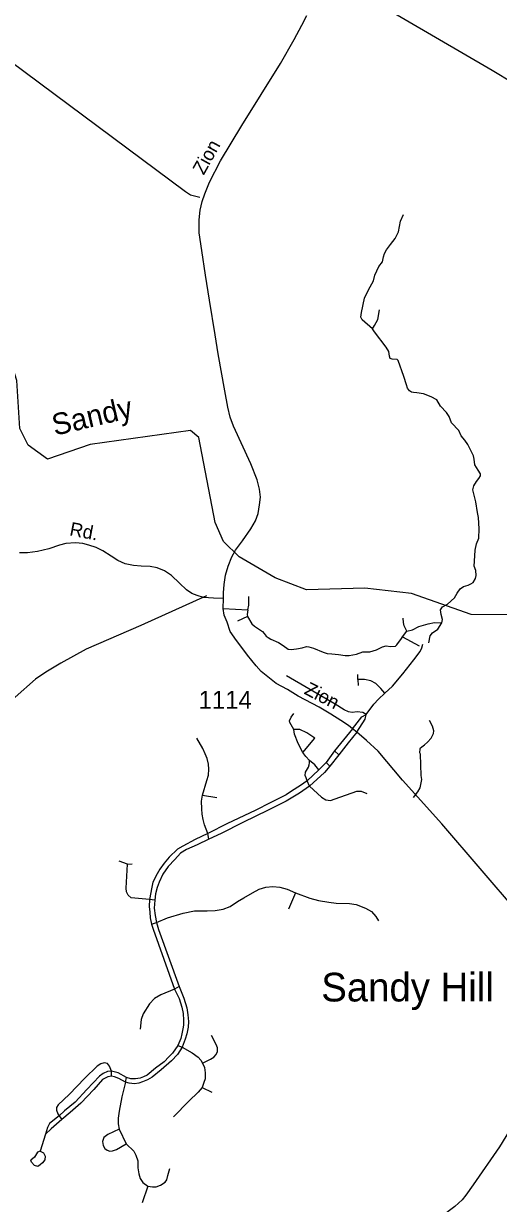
# Model space of a CAD drawing. Extents: x 2104537 to 2336408, y 34176 to 229611.
# Drawn here: x 2229719 to 2233032, y 79352 to 87580 of the extents above; entities that cross this region are included whole.
import ezdxf

# ---------------------------------------------------------------- set-up
doc = ezdxf.new("R2010")
doc.units = 0
for name, color, linetype in [('Exist Civil Demographics Community Label', 7, 'Continuous'), ('Exist Cultural Recreational Golf Cart way', 7, 'Continuous'), ('Exist Hydrographic Creek Single Shore', 7, 'Continuous'), ('Exist Road Non-System Type 51', 7, 'Continuous'), ('Exist Road Secondary Type 51 Attributed', 7, 'Continuous'), ('Exist Road Secondary Type 51 Label', 7, 'Continuous'), ('Exist Road Secondary Type 51 Number Label', 7, 'Continuous'), ('Old_Level_32', 7, 'Continuous')]:
    doc.layers.add(name, color=color, linetype=linetype)

msp = doc.modelspace()

# ---------------------------------------------------------------- linework, layer by layer
at = {"layer": 'Exist Cultural Recreational Golf Cart way'}
for p, q in [((2231112, 83500.3), (2231284, 83492.4)), ((2231282.3, 83444.8), (2231210.6, 83412.3)), ((2232363.4, 83302.5), (2232394.2, 83343.4)), ((2232363.4, 83302.5), (2232480.4, 83239.3))]:
    msp.add_line(p, q, dxfattribs=at)
for points in [[(2232152.7, 85451.2), (2232080.8, 85513.7), (2232071.2, 85532.7), (2232076.3, 85565.7), (2232097.6, 85666), (2232113.5, 85699.3), (2232138.2, 85743.6), (2232161.7, 85786.7), (2232169, 85825.4), (2232197.8, 85886.1), (2232222.5, 85918.6), (2232230.3, 85952.8), (2232238.2, 85975.8), (2232250.5, 86002.1), (2232279.6, 86039.1), (2232311.3, 86081.3), (2232335.9, 86127.8), (2232342.1, 86164.8), (2232348.2, 86201.8), (2232370.1, 86249.4)], [(2232152.7, 85451.2), (2232168.7, 85473.9), (2232190, 85517), (2232202.3, 85583.1)], [(2232638.1, 83400.3), (2232642.9, 83423.5), (2232631.7, 83459.9), (2232628.9, 83492.4), (2232642.3, 83512.6), (2232675.9, 83531.1), (2232726.9, 83575.3), (2232743.4, 83608.7), (2232764.7, 83638.3), (2232789.3, 83653.5), (2232821.8, 83662.4), (2232840.3, 83672), (2232856, 83682.6), (2232872.8, 83708.9), (2232877.3, 83730.2), (2232874.5, 83766.1), (2232863.6, 83796), (2232865.2, 83831.3), (2232869.7, 83907.5), (2232880.1, 83950.9), (2232895.2, 83992.3), (2232896.9, 84057.3), (2232893.2, 84135.5), (2232886, 84170.2), (2232873.6, 84245.8), (2232865.8, 84282.8), (2232854.9, 84327.3), (2232860.5, 84355.9), (2232879, 84386.7), (2232895.8, 84408.5), (2232907, 84425.3), (2232907, 84441), (2232891.8, 84465.7), (2232868.9, 84503.7), (2232863, 84541.6), (2232857.4, 84566.2), (2232818.7, 84644.6), (2232798.6, 84674.3), (2232772.8, 84705.1), (2232755.2, 84741.2), (2232704.2, 84796.7), (2232688.5, 84839.8), (2232668.9, 84867.8), (2232629.1, 84911), (2232602, 84954.9), (2232563.3, 84976.2), (2232508.4, 84998.1), (2232463.6, 85005.9), (2232439, 85007), (2232425, 85008.7), (2232411, 85017.7), (2232397, 85037.8), (2232391.4, 85059.7), (2232371.5, 85117.6), (2232333.4, 85230.2), (2232326.1, 85237.5), (2232290.3, 85239.2), (2232276.8, 85245.4), (2232271.8, 85260.5), (2232266.7, 85293), (2232249.1, 85323.5), (2232166.8, 85429.9), (2232152.7, 85451.2)], [(2231284, 83492.4), (2231291.8, 83524.4), (2231290.7, 83584.9)], [(2231284, 83492.4), (2231279.5, 83458.8), (2231282.3, 83444.8)], [(2231282.3, 83444.8), (2231312.3, 83394.7), (2231329.6, 83378.4), (2231385.1, 83341.5), (2231398.5, 83325.8), (2231412.5, 83307.3), (2231424.9, 83299.5), (2231443.3, 83287.1), (2231496.8, 83264.5), (2231529.3, 83243.7), (2231564.6, 83217.4), (2231586.5, 83215.7), (2231623.4, 83218.5), (2231663.2, 83227.5), (2231692, 83235), (2231710.5, 83233.9), (2231741.3, 83223.3), (2231810.2, 83195.8), (2231838.2, 83186.3), (2231869, 83185.8), (2231915.3, 83179.9), (2231962.3, 83173.7), (2231991.4, 83172.6), (2232042.4, 83182.7), (2232087.2, 83198.4), (2232136.2, 83199.2), (2232180.5, 83211.5), (2232222.5, 83233.4), (2232249.9, 83239.5), (2232279.1, 83236.7), (2232313.2, 83237.9), (2232323.9, 83248.5), (2232356.4, 83291.6), (2232363.4, 83302.5)], [(2232394.2, 83343.4), (2232375.7, 83380.4), (2232369.5, 83403.9), (2232366.7, 83433.1)], [(2232394.2, 83343.4), (2232433.9, 83351.3), (2232477.1, 83374.8), (2232542, 83394.4), (2232585.2, 83402.8), (2232638.1, 83400.3)], [(2232545.7, 83261.9), (2232556.9, 83311.2), (2232572, 83331.4), (2232609, 83357.2), (2232638.1, 83400.3)]]:
    msp.add_lwpolyline(points, dxfattribs=at)
at = {"layer": 'Exist Hydrographic Creek Single Shore'}
msp.add_lwpolyline([(2233418.3, 83454.1), (2232843.3, 83458.6), (2232425.2, 83604.4), (2232100.2, 83643.5), (2231692.3, 83631.7), (2231475.2, 83714.6), (2231223.2, 83860.5), (2231114.3, 83967.6), (2231055.2, 84099.9), (2230942.3, 84692.6), (2230883.2, 84743), (2230184.2, 84644.9), (2229885.2, 84542.4), (2229751.3, 84640.1), (2229692.3, 84756.1), (2229672.2, 85091.1), (2229630.3, 85223.1), (2229403.1, 85388.3), (2229293.2, 85613.5), (2229092.3, 85827.3), (2228983.2, 85885.1), (2228874.3, 85900.3)], dxfattribs=at)
at = {"layer": 'Exist Road Non-System Type 51'}
for p, q in [((2232052.2, 83006.5), (2232051.1, 83040.1)), ((2232014.1, 82661.5), (2231888.6, 82508)), ((2231666.8, 82495.7), (2231752, 82596.5)), ((2231888.6, 82508), (2231829.3, 82427.3)), ((2231918.9, 82481.1), (2231855, 82400.5)), ((2231918.9, 82481.1), (2231888.6, 82508)), ((2231780, 82375.8), (2231697.1, 82298.5)), ((2231829.3, 82427.3), (2231780, 82375.8)), ((2231829.3, 82427.3), (2231855, 82400.5)), ((2231715, 82261.5), (2231697.1, 82298.5)), ((2230967.8, 82198.3), (2231066.4, 82183.7)), ((2231012.6, 81891.9), (2231004.8, 81930.5)), ((2230443.5, 81717.1), (2230385.3, 81738.9)), ((2230443.5, 81717.1), (2230477.1, 81720.5)), ((2230597, 81470.6), (2230470.4, 81483)), ((2230634, 81467.3), (2230597, 81470.6)), ((2231615.3, 81518.8), (2231568.3, 81404.5)), ((2230611.6, 81300.4), (2230645.2, 81311.6)), ((2230804.2, 80863.5), (2230772.9, 80845.5)), ((2230795.3, 80454), (2230825.5, 80440.6)), ((2230331.5, 80239.5), (2230331.5, 80275.3)), ((2230429, 80196.3), (2230437.9, 80230)), ((2230964.4, 80159.9), (2231031.6, 80128.6)), ((2229967.4, 79961.7), (2229986.4, 79937)), ((2229872.2, 79833.9), (2229835.2, 79715.2)), ((2230385.3, 79869.8), (2230435.7, 79768.4)), ((2230584.7, 79472.1), (2230545.5, 79355.6))]:
    msp.add_line(p, q, dxfattribs=at)
for points in [[(2232197.3, 87715.4), (2232988.5, 87255.9), (2233135.4, 87167.1)], [(2229317.3, 87546.2), (2230848.1, 86408.8), (2230884.4, 86385.2), (2230948.3, 86369.5)], [(2230994.8, 83588.6), (2230536.8, 83382.9), (2230156, 83216.1), (2229978.9, 83118.4), (2229885.4, 83063.8), (2229839.8, 83033.5), (2229801.9, 83007), (2229516, 82757), (2229051.7, 82329.3), (2228565.2, 81905.3), (2228519.5, 81862.9), (2228465.7, 81828.5), (2228403.9, 81826.1), (2228301.8, 81839.2), (2228193.7, 81844.2), (2228108, 81823.6), (2228056, 81817.3), (2227998.1, 81804.7), (2227708.7, 81734.5), (2227544.8, 81709.1)], [(2232239.3, 82910.2), (2232294.2, 82960), (2232364.8, 83044), (2232442.1, 83142.6), (2232485.7, 83200.9), (2232496.9, 83225.5), (2232505.9, 83252.4)], [(2232110.5, 82762.3), (2232085.8, 82774.6), (2232047.7, 82781.3), (2232010.8, 82775.7), (2231987.2, 82781.3), (2231957, 82793.7), (2231894.2, 82834), (2231552.6, 83031.2)], [(2232239.3, 82910.2), (2232212.4, 82942.7), (2232177.7, 82978.5), (2232141.8, 82996.4), (2232097, 83006.5), (2232052.2, 83006.5), (2232052.2, 83006.5), (2232054.4, 82962.8)], [(2232110.5, 82762.3), (2232163.1, 82834), (2232195.6, 82867.6), (2232239.3, 82910.2)], [(2231605.2, 82655.9), (2231577.2, 82705.2), (2231573.9, 82717.5), (2231586.2, 82742.1), (2231604.1, 82769)], [(2232014.1, 82661.5), (2232080.2, 82744.4), (2232110.5, 82762.3)], [(2232044.4, 82639.1), (2232101.5, 82729.8), (2232110.5, 82762.3)], [(2232440, 82182.6), (2232469.6, 82221.1), (2232487.2, 82250.9), (2232496.9, 82307.2), (2232492.8, 82337.1), (2232487.5, 82485.2), (2232483.4, 82495.1), (2232485.2, 82521), (2232489, 82529.1), (2232497, 82537.1), (2232516.9, 82549.2), (2232536.6, 82567.5), (2232562.5, 82597.6), (2232580.2, 82629.7), (2232582.1, 82647.7), (2232571.9, 82679.7), (2232551.7, 82719.5)], [(2231752, 82596.5), (2231694.8, 82633.5), (2231645.6, 82658.1), (2231623.1, 82658.1), (2231605.2, 82655.9)], [(2231666.8, 82495.7), (2231635.5, 82559.5), (2231608.6, 82624.5), (2231605.2, 82655.9)], [(2232044.4, 82639.1), (2231983.9, 82564), (2231918.9, 82481.1)], [(2230967.8, 82198.3), (2230998, 82300.2), (2231008.1, 82339.4), (2231010.4, 82380.9), (2231008.1, 82414.5), (2230999.2, 82453.7), (2230986.8, 82487.3), (2230968.9, 82524.2), (2230927.5, 82595.9)], [(2231715, 82439.7), (2231688.1, 82468.8), (2231666.8, 82495.7)], [(2231697.1, 82298.5), (2231690.4, 82319.8), (2231684.8, 82335.5), (2231687, 82360.1), (2231706, 82393.7), (2231711.6, 82409.4), (2231715, 82424), (2231715, 82439.7)], [(2231780, 82375.8), (2231752, 82409.4), (2231715, 82439.7)], [(2231855, 82400.5), (2231818.1, 82356.8), (2231715, 82261.5)], [(2231697.1, 82298.5), (2231652.3, 82265.5), (2231589.5, 82226.3), (2231550.3, 82201.6), (2231445, 82146.7), (2231334.1, 82092.9), (2231141.4, 82001.1), (2231004.8, 81930.5)], [(2231004.8, 81930.5), (2230980.1, 81992.1), (2230971.2, 82029.1), (2230964.4, 82066.1), (2230962.2, 82103), (2230961.1, 82157.9), (2230967.8, 82198.3)], [(2231715, 82261.5), (2231644.4, 82212.8), (2231551.4, 82156.8), (2231426, 82095.2), (2231249, 82008.9), (2231097.7, 81931.6), (2231012.6, 81891.9)], [(2231715, 82261.5), (2231797.9, 82184.8), (2231828.2, 82165.8), (2231859.5, 82162.4), (2231893.1, 82172.5), (2232044.4, 82227.4), (2232074.6, 82227.4), (2232114.9, 82209.5)], [(2231004.8, 81930.5), (2230915.1, 81890.7), (2230831.1, 81843.7), (2230791.9, 81822.4), (2230733.7, 81766.4), (2230700.1, 81723.8), (2230668.7, 81683.5), (2230650.8, 81649.9), (2230621.6, 81591.6), (2230613.8, 81556.9), (2230597, 81470.6)], [(2231012.6, 81891.9), (2230930.8, 81852.7), (2230855.8, 81819), (2230813.2, 81794.4), (2230774, 81750.7), (2230726.9, 81702.5), (2230690, 81648.8), (2230665.3, 81591.6), (2230650.8, 81554.7), (2230638.4, 81511), (2230634, 81467.3)], [(2230470.4, 81483), (2230449.1, 81500.9), (2230436.8, 81525.5), (2230434.6, 81550.2), (2230443.5, 81717.1)], [(2230645.2, 81311.6), (2230722.5, 81344.1), (2230833.4, 81376.5), (2230910.7, 81391.7), (2230999.2, 81391.7), (2231055.2, 81395), (2231111.2, 81404), (2231159.4, 81423), (2231212, 81456.6), (2231254.6, 81484.1), (2231316.2, 81518.8), (2231362.1, 81542.3), (2231409.2, 81558), (2231457.3, 81561.4), (2231506.6, 81558), (2231559.3, 81543.5), (2231615.3, 81518.8)], [(2230597, 81470.6), (2230595.9, 81423.6), (2230599.2, 81383.3), (2230602.6, 81342.9), (2230611.6, 81300.4)], [(2230634, 81467.3), (2230629.5, 81410.1), (2230636.2, 81360.9), (2230645.2, 81311.6)], [(2231615.3, 81518.8), (2231716.1, 81480.2), (2231777.7, 81464.5), (2231848.3, 81452.2), (2231901, 81446.6), (2231994, 81444.3), (2232039.9, 81436.5), (2232104.9, 81411.8), (2232147.4, 81387.7), (2232176.6, 81353), (2232194.5, 81322.8)], [(2230611.6, 81300.4), (2230622.8, 81263.4), (2230772.9, 80845.5)], [(2230645.2, 81311.6), (2230659.7, 81261.2), (2230804.2, 80863.5)], [(2230772.9, 80845.5), (2230677.6, 80806.9), (2230632.8, 80780), (2230598.1, 80743), (2230552.2, 80674.7), (2230539.9, 80635.5), (2230533.1, 80567.2)], [(2230772.9, 80845.5), (2230804.2, 80780), (2230822.2, 80720.6), (2230832.2, 80675.8), (2230835.6, 80629.9), (2230835.6, 80595.2), (2230830, 80568.3), (2230823.3, 80533.5), (2230816.6, 80502.2), (2230795.3, 80454)], [(2230804.2, 80863.5), (2230837.8, 80782.2), (2230856.9, 80715), (2230865.9, 80666.9), (2230869.2, 80619.8), (2230867, 80580.6), (2230856.9, 80533.5), (2230846.8, 80496.6), (2230825.5, 80440.6)], [(2233703.1, 80759.1), (2233179, 80049.2), (2233165.3, 80019.2), (2233152, 79957.2), (2233136.2, 79903), (2233039.6, 79746.1), (2232855.7, 79480.6), (2232804.2, 79410.4), (2232778.6, 79376.1), (2232729.1, 79329.9), (2232538.1, 79186.2), (2232496.7, 79148), (2232453.1, 79065.5), (2232439.6, 79029.4), (2232253.4, 78798.1), (2232089.2, 78584.7), (2232061.4, 78540.6), (2232000.7, 78404), (2231974, 78259.9), (2231972.2, 78201.8), (2231977.3, 78087.9), (2231996.7, 77920.2)], [(2230966.7, 80329.1), (2231022.7, 80357.1), (2231047.3, 80372.8), (2231063, 80390.7), (2231072, 80412), (2231072, 80436.6), (2231063, 80461.3), (2231029.4, 80522.9)], [(2230825.5, 80440.6), (2230793, 80391.3), (2230751.6, 80345.3), (2230678.8, 80283.7), (2230617.2, 80233.3), (2230583.5, 80213.2), (2230548.8, 80199.7), (2230521.9, 80190.7), (2230493.9, 80185.1), (2230455.8, 80190.7), (2230429, 80196.3)], [(2230795.3, 80454), (2230758.3, 80400.2), (2230731.4, 80373.4), (2230700.1, 80338.6), (2230638.4, 80296.1), (2230580.2, 80245.6), (2230555.5, 80234.4), (2230533.1, 80225.5), (2230499.5, 80221), (2230468.2, 80221), (2230437.9, 80230)], [(2230825.5, 80440.6), (2230896.1, 80403), (2230936.4, 80372.8), (2230955.5, 80350.4), (2230966.7, 80329.1)], [(2230331.5, 80275.3), (2230319.2, 80308.9), (2230303.5, 80328), (2230280, 80331.3), (2230257.6, 80324.6), (2230232.9, 80310.1), (2230146.6, 80226), (2230035.7, 80111.8), (2229959.6, 80039), (2229949.5, 80021), (2229949.5, 80002), (2229958.4, 79977.3), (2229967.4, 79961.7)], [(2230966.7, 80329.1), (2230982.4, 80298.9), (2230986.8, 80261.9), (2230985.7, 80221.6), (2230976.8, 80194.7), (2230964.4, 80159.9)], [(2230331.5, 80275.3), (2230303.5, 80272), (2230273.2, 80257.4), (2230248.6, 80238.4), (2230159, 80145.4), (2230078.3, 80059.1), (2230004.4, 79998.6), (2229967.4, 79961.7)], [(2230331.5, 80239.5), (2230305.7, 80235), (2230269.9, 80217.1), (2230208.3, 80146.5), (2230118.6, 80050.2), (2230044.7, 79986.3), (2229986.4, 79937)], [(2230437.9, 80230), (2230378.5, 80263), (2230331.5, 80275.3)], [(2230429, 80196.3), (2230384.1, 80222.7), (2230353.9, 80235), (2230331.5, 80239.5)], [(2230429, 80196.3), (2230404.3, 80095), (2230385.3, 79995.3), (2230379.7, 79946), (2230379.7, 79906.8), (2230385.3, 79869.8)], [(2230964.4, 80159.9), (2230936.4, 80126.9), (2230872.6, 80065.3), (2230763.9, 79956.6)], [(2229967.4, 79961.7), (2229899.1, 79909), (2229884.5, 79881), (2229872.2, 79833.9)], [(2229986.4, 79937), (2229911.4, 79870.9), (2229872.2, 79833.9)], [(2230385.3, 79869.8), (2230305.7, 79833.4), (2230278.8, 79812.1), (2230268.8, 79784.1), (2230274.4, 79756.1), (2230286.7, 79734.8), (2230302.4, 79722.5), (2230320.3, 79716.9), (2230339.3, 79719.1), (2230367.3, 79728.1), (2230435.7, 79768.4)], [(2230435.7, 79768.4), (2230487.2, 79715.8), (2230502.9, 79688.9), (2230515.2, 79648.5), (2230515.2, 79599.3), (2230523.1, 79558.4), (2230533.1, 79525.9), (2230551.1, 79496.7), (2230584.7, 79472.1)], [(2229835.2, 79715.2), (2229858.7, 79705.1), (2229868.8, 79680.5), (2229866.6, 79656.9), (2229850.9, 79634.5), (2229835.2, 79620), (2229817.3, 79609.9), (2229794.9, 79615.5), (2229773.6, 79640.1), (2229770.2, 79652.5)], [(2229835.2, 79715.2), (2229816.2, 79708.5), (2229794.9, 79674.9), (2229770.2, 79652.5)], [(2230584.7, 79472.1), (2230619.4, 79466.5), (2230644, 79466.5), (2230674.3, 79478.8), (2230705.7, 79500.1), (2230718, 79515.8), (2230724.7, 79546), (2230739.3, 79596.5)]]:
    msp.add_lwpolyline(points, dxfattribs=at)
at = {"layer": 'Exist Road Secondary Type 51 Attributed'}
for points in [[(2231113.5, 83571.4), (2231113.5, 83609.7), (2231118.3, 83667.2), (2231127.9, 83734.2), (2231147.1, 83794.9), (2231171, 83862), (2231198.1, 83906.7), (2231246.5, 83972.3), (2231303.9, 84056.9), (2231337.4, 84112.8), (2231356.6, 84163.9), (2231366.2, 84222.9), (2231371, 84277.2), (2231366.2, 84333.1), (2231348.6, 84398.6), (2231303.9, 84508.7), (2231182.6, 84772.2), (2231160.3, 84834.4), (2231144.3, 84904.7), (2231123.6, 85019.6), (2231077.3, 85276.8), (2231056.6, 85409.3), (2231015.1, 85652), (2230988, 85826.1), (2230962.4, 85996.9), (2230944.9, 86121.4), (2230943.3, 86210.8), (2230951.3, 86279.5), (2230964, 86340.1), (2230983.2, 86392.8), (2231015.1, 86474.3), (2231093.3, 86622.7), (2231242.7, 86870.2), (2231512.4, 87302.7), (2231606.5, 87468.8), (2231660.8, 87569.3), (2231695.8, 87635.5)], [(2231113.5, 83571.4), (2231045.1, 83573), (2230974.9, 83577.8), (2230930.2, 83590.5), (2230893.5, 83604.9), (2230855.2, 83632.1), (2230805.7, 83678.4), (2230750.5, 83731), (2230702.6, 83763), (2230650, 83785.3), (2230602.1, 83793.3), (2230539.8, 83794.9), (2230485.6, 83801.3), (2230426.7, 83812.5), (2230377.2, 83836.4), (2230330.9, 83866.8), (2230271.9, 83901.9), (2230225.6, 83925.8), (2230174.6, 83943.4), (2230131.5, 83954.6), (2230080.4, 83959.4), (2230013, 83953.4), (2229968.4, 83942.3), (2229895, 83916.7), (2229815.2, 83897.6), (2229746.5, 83889.6), (2229690.7, 83889.6)], [(2233171.6, 81376.7), (2232637, 81999.4), (2232364.1, 82304.3), (2232193.4, 82505.5), (2232112.7, 82580.8), (2232044.4, 82639.1), (2232014.1, 82661.5), (2231985.4, 82684), (2231932.7, 82720.7), (2231862.9, 82763.4), (2231781.6, 82813.6), (2231634.3, 82888.9), (2231560.4, 82934.8), (2231480.9, 82978.5), (2231423.7, 83023.9), (2231377.8, 83060.8), (2231340.8, 83101.2), (2231281.5, 83175.1), (2231235.5, 83237.9), (2231203.9, 83276.8), (2231161.3, 83340.1), (2231138.5, 83404.4), (2231119.3, 83454.3), (2231112, 83500.3), (2231113.5, 83571.4)]]:
    msp.add_lwpolyline(points, dxfattribs=at)

# ---------------------------------------------------------------- texts
at = {"layer": 'Exist Civil Demographics Community Label'}
msp.add_text('Sandy Hill', height=200, dxfattribs=at).set_placement((2231796.2, 80760.3))
at = {"layer": 'Exist Road Secondary Type 51 Label'}
for s, rotation, p in [('Zion', 60.97939, (2230975.9, 86519.1)), ('Rd.', 349.2539, (2230034.9, 84011.6)), ('Zion', 332.94646, (2231670.5, 82908.1))]:
    msp.add_text(s, height=95, rotation=rotation, dxfattribs=at).set_placement(p)
at = {"layer": 'Exist Road Secondary Type 51 Number Label'}
msp.add_text('1114', height=125, dxfattribs=at).set_placement((2230939.8, 82801.3))
at = {"layer": 'Old_Level_32'}
msp.add_text('Sandy', height=150, rotation=13.25005, dxfattribs=at).set_placement((2229936.5, 84705))

doc.saveas('drawing.dxf')
